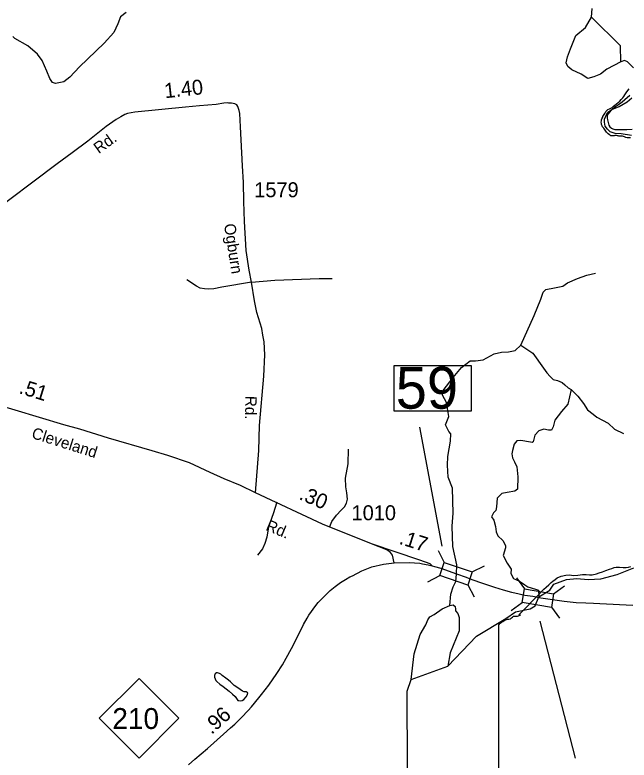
# Model space of a CAD drawing. Extents: x 2082433 to 2279600, y 546599 to 755198.
# Drawn here: x 2179656 to 2184792, y 642917 to 649151 of the extents above; entities that cross this region are included whole.
import ezdxf

# ---------------------------------------------------------------- set-up
doc = ezdxf.new("R2010")
doc.units = 0
for name, color, linetype in [('Exist Boundary Political City Limit New', 7, 'Continuous'), ('Exist Hydrographic Creek Single Shore', 7, 'Continuous'), ('Exist Hydrographic Lake Shore', 7, 'Continuous'), ('Exist Hydrographic Misc Water Feature', 7, 'Continuous'), ('Exist Road Non-System Type 51', 7, 'Continuous'), ('Exist Road Primary NC Attributed', 7, 'Continuous'), ('Exist Road Primary NC Ramp 1 Lane Attributed', 7, 'Continuous'), ('Exist Road Primary NC Service Mileage Hundredths English Label', 7, 'Continuous'), ('Exist Road Primary NC Shield CELL', 7, 'Continuous'), ('Exist Road Primary NC Shield Number Label', 7, 'Continuous'), ('Exist Road Primary NC Structure Standard Bridge CELL', 7, 'Continuous'), ('Exist Road Primary NC Structure Standard Bridge Number Label', 7, 'Continuous'), ('Exist Road Secondary Mileage Hundredths English Label', 7, 'Continuous'), ('Exist Road Secondary Type 51 Attributed', 7, 'Continuous'), ('Exist Road Secondary Type 51 Label', 7, 'Continuous'), ('Exist Road Secondary Type 51 Number Label', 7, 'Continuous'), ('Map Preparation Boundary City Limit Buffer Line', 7, 'Continuous')]:
    doc.layers.add(name, color=color, linetype=linetype)

msp = doc.modelspace()

# ---------------------------------------------------------------- linework, layer by layer
at = {"layer": 'Exist Boundary Political City Limit New'}
for points in [[(2184804.5, 648122.9), (2184790.5, 648121.5), (2184776.8, 648122.7), (2184765.8, 648126.2), (2184754.5, 648130.8), (2184744.8, 648134.3), (2184736.8, 648135.6), (2184727, 648136), (2184715.5, 648136.7), (2184707.5, 648137.5), (2184701, 648138.3), (2184694.5, 648139.5), (2184687, 648141), (2184679.5, 648142.2), (2184673.5, 648141.9), (2184667.2, 648139.9), (2184659, 648138.1), (2184649.5, 648138.3), (2184640.8, 648140.6), (2184633.8, 648143.9), (2184627.5, 648148.3), (2184618.5, 648156.2), (2184610, 648164.7), (2184604, 648171.5), (2184599, 648177.8), (2184592.8, 648186.1), (2184585.5, 648195.5), (2184579.5, 648202.4), (2184574.2, 648208.6), (2184570, 648215.5), (2184567, 648222.8), (2184564.2, 648229.9), (2184562, 648235.5), (2184560, 648243.1), (2184559.5, 648253.4), (2184560.5, 648264.3), (2184562.5, 648273.6), (2184565.2, 648282.1), (2184571.2, 648296.8), (2184573.5, 648301.9), (2184578.8, 648310.9), (2184588, 648325.9), (2184597, 648342.6), (2184602.8, 648349.9), (2184614.5, 648358.9), (2184627.5, 648365.6), (2184638.8, 648370.8), (2184649.8, 648377.6), (2184662, 648387.1), (2184674, 648396.8), (2184687, 648406.8), (2184700.2, 648417.2), (2184713.5, 648429.2), (2184726.8, 648443), (2184738.5, 648456.7), (2184746.8, 648467.6), (2184756.2, 648481.7), (2184768.8, 648500.2), (2184781.8, 648518.4), (2184793, 648532.7)], [(2183706, 642134.4), (2183701.8, 643068.3), (2183701.5, 644051.7), (2183704.2, 644052.5), (2183713.8, 644063), (2183724.5, 644071.4), (2183730.8, 644074.8), (2183737.2, 644077.9), (2183743.8, 644081.4), (2183751.8, 644086.6), (2183759.5, 644091.5), (2183766, 644094.2), (2183775.5, 644094.9), (2183787.5, 644095.8), (2183799.2, 644099.1), (2183809, 644106.1), (2183817.5, 644114.3), (2183825.8, 644120.2), (2183836, 644122.3), (2183847.8, 644122.4), (2183857.8, 644121.9), (2183868, 644123.6), (2183879.5, 644128.6), (2183884.2, 644131), (2183869, 644133.5), (2184046, 644311.9), (2184052.2, 644318.5), (2184060.2, 644326.6), (2184080, 644346.1), (2184099.5, 644363.9), (2184121.5, 644383.8), (2184141.2, 644401.8), (2184155, 644414.4), (2184173, 644429.4), (2184192, 644442.1), (2184224.8, 644455.1), (2184261.8, 644463.8), (2184293.2, 644466.6), (2184326, 644462.5), (2184363, 644464.1), (2184402.8, 644469.4), (2184432.2, 644469.1), (2184460.5, 644467.2), (2184482.5, 644467.4), (2184519.8, 644476.2), (2184540.5, 644482.6), (2184570, 644492.2), (2184599, 644502.1), (2184629.2, 644513.4), (2184648.5, 644520.9), (2184667.2, 644527.4), (2184684, 644530.6), (2184710.8, 644530.5), (2184741.5, 644529.2), (2184757, 644529.3), (2184768.8, 644529.4), (2184786.2, 644531.8), (2184806, 644536.2)]]:
    msp.add_lwpolyline(points, dxfattribs=at)
at = {"layer": 'Exist Hydrographic Creek Single Shore'}
for points in [[(2184477.6, 649133), (2184484.1, 649204.7)], [(2180585.7, 649171.1), (2180537.7, 649134.4), (2180517.7, 649077.1), (2180483.3, 649003.2), (2180403.5, 648913.4), (2180194.9, 648716.1), (2180116, 648631.3), (2180064.7, 648591.9), (2179994.6, 648575.9), (2179969.5, 648585.1), (2179947.6, 648617.9), (2179923.3, 648681.7), (2179883.8, 648769.8), (2179843.5, 648822.7), (2179765, 648891.6), (2179655.9, 648953.7), (2179638.3, 648971.3)], [(2184828.7, 648709.4), (2184779.6, 648759.5), (2184754, 648770.7), (2184722.1, 648758.1)], [(2184813.2, 648141), (2184724.6, 648157), (2184676.7, 648158.7), (2184634.8, 648172.9), (2184610.4, 648196.4), (2184591.9, 648221.6), (2184586.1, 648254.4), (2184586.9, 648278.7), (2184612.1, 648335), (2184646.9, 648360.1), (2184709.1, 648383.7), (2184776.2, 648423.1), (2184815.7, 648457.5)], [(2183291.8, 644210), (2183300.4, 644304.7), (2183320.5, 644367.8), (2183343.4, 644410.8), (2183349.9, 644472.1), (2183352, 644551.4), (2183317.6, 644703.5), (2183311.9, 644874.3), (2183320.5, 644983.3), (2183315, 645191.7), (2183279.7, 645284.1), (2183272.2, 645383.2), (2183277.2, 645457), (2183299.1, 645586.3), (2183300.7, 645646.8), (2183284.8, 645666.9), (2183257.9, 645722.3), (2183284.8, 645791.2), (2183266.3, 645908.7), (2183232.7, 645970.8), (2183237.8, 646009.5), (2183321.7, 646118.6), (2183390.6, 646202.5), (2183461.9, 646256.3), (2183507.3, 646256.3), (2183572.7, 646264.7), (2183665.1, 646316.7), (2183723.9, 646330.2), (2183784.3, 646333.5), (2183839.7, 646343.6), (2183886.7, 646388.9), (2183997.5, 646635.7), (2184053, 646773.4), (2184072.3, 646830.5), (2184095.8, 646854), (2184169.6, 646867.5), (2184238.5, 646880.9), (2184277.1, 646909.4), (2184359.4, 646946.4), (2184438.3, 646973.2), (2184512.2, 646991.7)], [(2183886.7, 646388.9), (2183985.9, 646320.6), (2184075.3, 646196.9), (2184102.8, 646155.7), (2184132, 646126.5), (2184156, 646102.4), (2184193.8, 646093.8), (2184231.6, 646074.9), (2184254, 646056), (2184283.2, 646032), (2184307.2, 646018.2)], [(2184307.2, 646018.2), (2184279.7, 645894.5), (2184228.2, 645834.4), (2184169.8, 645762.2), (2184156, 645705.5), (2184142.3, 645678), (2184118.2, 645676.3), (2184080.4, 645686.6), (2184037.5, 645672.9), (2184004.8, 645635.1), (2183991.1, 645578.4), (2183982.5, 645573.2), (2183967, 645576.7), (2183886.3, 645592.1), (2183853.6, 645587), (2183831.3, 645559.5), (2183815.8, 645507.9), (2183810.7, 645478.7), (2183815.8, 645446.1), (2183834.7, 645413.5), (2183853.6, 645370.5), (2183862.2, 645286.3), (2183858.8, 645184.9), (2183836.5, 645166), (2183771.2, 645155.7), (2183728.2, 645147.1), (2183688.7, 645109.3), (2183683.6, 645037.2), (2183676.7, 645004.5), (2183657.8, 644985.6), (2183642.3, 644953), (2183661.2, 644925.5), (2183675, 644872.2), (2183680.1, 644825.9), (2183693.9, 644793.2), (2183736.8, 644755.4), (2183759.1, 644712.5), (2183759.1, 644693.6), (2183738.5, 644630), (2183771.2, 644564.7), (2183805.5, 644513.2), (2183802.1, 644478.8), (2183824.4, 644437.6), (2183876, 644413.5), (2183918.9, 644384.3), (2183946.4, 644365.4), (2184008.3, 644346.5), (2184035.8, 644337.9), (2184037, 644281.7)], [(2184307.2, 646018.2), (2184363.9, 645961.5), (2184410.3, 645899.7), (2184443, 645848.1), (2184491.1, 645810.3), (2184523.7, 645786.3), (2184618.2, 645734.7), (2184669.7, 645686.6), (2184745.3, 645648.8)], [(2182977.4, 642693.6), (2182938.6, 642850), (2182935.5, 643493), (2182968.5, 643590.8), (2183275.5, 643702.6), (2183515.6, 643953.6), (2183762.1, 644100.9), (2183843.5, 644157.4), (2183963.5, 644183.5), (2184007.2, 644208.6), (2184037, 644281.7), (2184128.1, 644339.6), (2184162.5, 644388.3), (2184268.3, 644427.8), (2184356.4, 644436.2), (2184449.2, 644429.4), (2184555.8, 644433.6), (2184693.1, 644468.9), (2184831.6, 644526.8)], [(2182968.5, 643590.8), (2182993.6, 643805.3), (2183045.2, 643968.9), (2183093.4, 644049.3), (2183109.7, 644089.7), (2183126, 644114.6), (2183162.1, 644134.3), (2183230, 644183.3), (2183291.8, 644210)], [(2183291.8, 644210), (2183320.2, 644215.9), (2183338.2, 644202.2), (2183339.1, 644179), (2183340.8, 644165.2), (2183359.7, 644142.9), (2183370, 644110.3), (2183370, 644086.2), (2183372.1, 643997.6), (2183294.7, 643813.9), (2183275.5, 643702.6)]]:
    msp.add_lwpolyline(points, dxfattribs=at)
at = {"layer": 'Exist Hydrographic Lake Shore'}
for points in [[(2184302.7, 648868.1), (2184346, 648978), (2184427.4, 649044.4), (2184477.6, 649133)], [(2184722.1, 648758.1), (2184720.8, 648892), (2184477.6, 649133)], [(2184722.1, 648758.1), (2184606.2, 648698.5), (2184554.2, 648656.5), (2184496.2, 648632.2), (2184447.5, 648620.4), (2184392.1, 648654.8), (2184312.8, 648692.6), (2184280, 648720.3), (2184265.8, 648749.7), (2184278.4, 648800.9), (2184302.7, 648868.1)]]:
    msp.add_lwpolyline(points, dxfattribs=at)
at = {"layer": 'Exist Hydrographic Misc Water Feature'}
for points in [[(2184799, 648475.6), (2184757.6, 648441.3), (2184733.8, 648421.3), (2184711.6, 648403.2), (2184679.8, 648382.8), (2184654, 648362.8), (2184640.1, 648350.7), (2184628, 648336.8), (2184618.3, 648322.8), (2184610.1, 648306.6), (2184608.3, 648290.6), (2184610.3, 648272.5), (2184616.5, 648250.8), (2184622.6, 648228.8), (2184630.8, 648214.6), (2184644.8, 648202.8), (2184656.9, 648196.9), (2184672.9, 648192.9), (2184721.1, 648191.3), (2184772.7, 648193.6), (2184817, 648195.8)], [(2181458.1, 643572.8), (2181442.1, 643586.6), (2181420.1, 643602.5), (2181389.6, 643626.2), (2181377.7, 643636.1), (2181367.6, 643642.1), (2181349.6, 643646), (2181342, 643646), (2181331.8, 643637.8), (2181327.7, 643631.9), (2181325.8, 643627.7), (2181326, 643622), (2181326, 643611.8), (2181329.7, 643595.9), (2181335.9, 643584), (2181344.5, 643573.8), (2181368.5, 643552.3), (2181398.2, 643532.4), (2181446.4, 643494.7), (2181474.9, 643468.9), (2181497, 643448.9), (2181519, 643417.2), (2181527.2, 643415.2), (2181539.1, 643413), (2181555.1, 643415), (2181570.9, 643425.2), (2181588.5, 643447.3), (2181600.8, 643467.3), (2181604.5, 643479.3), (2181598.3, 643483.5), (2181588.5, 643487.5), (2181572.7, 643489.4), (2181558.8, 643495.2), (2181538.7, 643507.2), (2181504.2, 643533), (2181490.3, 643540.8), (2181458.1, 643572.8)]]:
    msp.add_lwpolyline(points, dxfattribs=at)
at = {"layer": 'Exist Road Non-System Type 51'}
for points in [[(2181634.7, 646914.3), (2181386.7, 646873.7), (2181319.1, 646860.2), (2181277, 646857.2), (2181241, 646858.7), (2181206.4, 646864.7), (2181174.8, 646882.7), (2181093.7, 646933.8)], [(2181634.7, 646914.3), (2181828.6, 646930.8), (2182200.5, 646945.8), (2182310.2, 646947.3)], [(2182290, 644870.4), (2182305, 644913.9), (2182344.1, 644965), (2182383.1, 645007.1), (2182413.2, 645037.2), (2182428.2, 645065.7), (2182437.2, 645100.3), (2182431.2, 645152.9), (2182423.7, 645204), (2182420.7, 645276.1), (2182442.5, 645394.9), (2182445.5, 645519.6)], [(2181845.9, 645076.3), (2181814.3, 644977.1), (2181776.7, 644868.9), (2181763.2, 644783.2), (2181746.7, 644729.1), (2181725.6, 644685.5), (2181683.6, 644631.4)]]:
    msp.add_lwpolyline(points, dxfattribs=at)
at = {"layer": 'Exist Road Primary NC Attributed'}
for points in [[(2181106.3, 642878.5), (2181160.2, 642925.5), (2181265.1, 643015.1), (2181401.2, 643133.9), (2181459.5, 643186.3), (2181494, 643218.1), (2181550, 643273.9), (2181606, 643331.9), (2181633.4, 643363.1), (2181694.7, 643436.8), (2181717.1, 643464.8), (2181778.4, 643544.4), (2181847.5, 643642.3), (2181894.4, 643715.5), (2181925.1, 643769.2), (2181969.6, 643850.2), (2182029.4, 643971.6), (2182070.3, 644052.9), (2182098.7, 644103.4), (2182115.1, 644128.9), (2182136.1, 644161.4), (2182164, 644199), (2182193.2, 644235.3), (2182212.4, 644256.3), (2182243.9, 644289.7), (2182280.7, 644325.2), (2182291.9, 644335.2), (2182333.8, 644370), (2182377.6, 644402.1), (2182419.5, 644428), (2182457.5, 644450.1), (2182478.2, 644459.6), (2182556.9, 644500.4), (2182639.5, 644532.9), (2182739.3, 644556.1), (2182827.7, 644566.3), (2182953.6, 644569.8), (2183041.7, 644564.7), (2183064.6, 644559.2), (2183112.2, 644551.7), (2183146.3, 644542.9)], [(2183146.3, 644542.9), (2183165.8, 644537.8), (2183217.4, 644522.5), (2183347.4, 644475.9)], [(2183347.4, 644475.9), (2183429.6, 644447.6), (2183455.3, 644437), (2183540.1, 644406.4), (2183592, 644389.3), (2183665.8, 644363.7), (2183739, 644341.5), (2183808.4, 644323.1), (2183837, 644316), (2183919.2, 644298), (2183985.8, 644287.4), (2184053.4, 644273.3)], [(2184053.4, 644273.3), (2184092.6, 644268.8), (2184249.9, 644245.6), (2184350, 644235.6), (2184431.1, 644231.5), (2184494.6, 644228.8), (2184546.7, 644225.9), (2184824.2, 644214.4)]]:
    msp.add_lwpolyline(points, dxfattribs=at)
at = {"layer": 'Exist Road Primary NC Ramp 1 Lane Attributed'}
msp.add_lwpolyline([(2182827.7, 644566.3), (2182812.5, 644631.7), (2182797.9, 644654.9), (2182766.9, 644675.5), (2182638.9, 644727.1)], dxfattribs=at)
at = {"layer": 'Exist Road Primary NC Shield CELL'}
msp.add_lwpolyline([(2180361.5, 643267.1), (2180694.5, 643600.1), (2181027.5, 643267.1), (2180694.5, 642934.1)], close=True, dxfattribs=at)
at = {"layer": 'Exist Road Primary NC Structure Standard Bridge CELL'}
for p, q in [((2183195.2, 644671.3), (2183245.8, 644570.1)), ((2183480.7, 644491.1), (2183582, 644541.7)), ((2183107.9, 644409.6), (2183209.1, 644460.2)), ((2183850.3, 644440.7), (2183916.4, 644348.9)), ((2183444.9, 644383.8), (2183495.5, 644282.5)), ((2184161, 644308.5), (2184252.9, 644374.6)), ((2183806, 644168.5), (2183897.8, 644234.6)), ((2184142.8, 644196.8), (2184209, 644105))]:
    msp.add_line(p, q, dxfattribs=at)
for points in [[(2183245.8, 644570.1), (2183480.9, 644491.6), (2183444.3, 644381.8), (2183209.1, 644460.2)], [(2183916.4, 644348.9), (2184161.1, 644309.1), (2184142.5, 644194.8), (2183897.8, 644234.6)]]:
    msp.add_lwpolyline(points, close=True, dxfattribs=at)
at = {"layer": 'Exist Road Primary NC Structure Standard Bridge Number Label'}
for p, q in [((2183228.3, 644705.6), (2183042.7, 645702.1)), ((2184046.1, 644080.2), (2184341.6, 642932.5))]:
    msp.add_line(p, q, dxfattribs=at)
msp.add_lwpolyline([(2182828.3, 646219.5), (2183472.5, 646219.5), (2183472.5, 645837.2), (2182828.3, 645837.2)], close=True, dxfattribs=at)
at = {"layer": 'Exist Road Secondary Type 51 Attributed'}
for points in [[(2181667.6, 645153.7), (2181695.2, 645507.2), (2181701.3, 645716.9), (2181736.2, 646128.3), (2181745.2, 646307.1), (2181739.2, 646416.8), (2181730.1, 646472.4), (2181719.6, 646526.5), (2181679, 646662), (2181658.4, 646760), (2181634.7, 646914.3), (2181615.2, 647015), (2181590.2, 647181.3), (2181576.4, 647422.1), (2181571.6, 647589.3), (2181566.8, 647750.1), (2181558.9, 647888.6), (2181543, 648213.5), (2181536.6, 648326.5), (2181531.4, 648352.7), (2181525.4, 648368.6), (2181520.7, 648385.4), (2181511.1, 648398.2), (2181493.6, 648406.1), (2181467.3, 648412.2), (2181443.3, 648414.1), (2181431.1, 648416.1), (2181403.3, 648411.9), (2181337.7, 648402.9), (2181199.2, 648390.2), (2181082.4, 648380.2)], [(2181082.4, 648380.2), (2180658.1, 648337.7), (2180597.6, 648326.5), (2180573.8, 648317), (2180540.4, 648299.4), (2180502.2, 648277.1), (2180418.6, 648216.4), (2180265.4, 648095.5), (2180134.5, 647996.9), (2180008.8, 647904.6), (2179406.9, 647452.7)], [(2181667.6, 645153.7), (2181543.7, 645214.9), (2181405.9, 645271.5), (2181288.1, 645322), (2181116.2, 645403.9), (2180935.1, 645464), (2180804.4, 645503.1), (2180439.4, 645611.4), (2180198.9, 645686.1), (2180063.6, 645723.1), (2179658.7, 645844.7), (2179525.4, 645883.6), (2179414.2, 645917.9), (2179129.9, 645994)], [(2183146.3, 644542.9), (2183129.3, 644557.9), (2183042.6, 644590.6), (2182638.9, 644727.1), (2182227.9, 644891.9), (2181667.6, 645153.7)]]:
    msp.add_lwpolyline(points, dxfattribs=at)
at = {"layer": 'Map Preparation Boundary City Limit Buffer Line'}
for points in [[(2184804.5, 648122.9), (2184790.5, 648121.5), (2184776.8, 648122.7), (2184765.8, 648126.2), (2184754.5, 648130.8), (2184744.8, 648134.3), (2184736.8, 648135.6), (2184727, 648136), (2184715.5, 648136.7), (2184707.5, 648137.5), (2184701, 648138.3), (2184694.5, 648139.5), (2184687, 648141), (2184679.5, 648142.2), (2184673.5, 648141.9), (2184667.2, 648139.9), (2184659, 648138.1), (2184649.5, 648138.3), (2184640.8, 648140.6), (2184633.8, 648143.9), (2184627.5, 648148.3), (2184618.5, 648156.2), (2184610, 648164.7), (2184604, 648171.5), (2184599, 648177.8), (2184592.8, 648186.1), (2184585.5, 648195.5), (2184579.5, 648202.4), (2184574.2, 648208.6), (2184570, 648215.5), (2184567, 648222.8), (2184564.2, 648229.9), (2184562, 648235.5), (2184560, 648243.1), (2184559.5, 648253.4), (2184560.5, 648264.3), (2184562.5, 648273.6), (2184565.2, 648282.1), (2184571.2, 648296.8), (2184573.5, 648301.9), (2184578.8, 648310.9), (2184588, 648325.9), (2184597, 648342.6), (2184602.8, 648349.9), (2184614.5, 648358.9), (2184627.5, 648365.6), (2184638.8, 648370.8), (2184649.8, 648377.6), (2184662, 648387.1), (2184674, 648396.8), (2184687, 648406.8), (2184700.2, 648417.2), (2184713.5, 648429.2), (2184726.8, 648443), (2184738.5, 648456.7), (2184746.8, 648467.6), (2184756.2, 648481.7), (2184768.8, 648500.2), (2184781.8, 648518.4), (2184793, 648532.7)], [(2183706, 642134.4), (2183701.8, 643068.3), (2183701.5, 644051.7), (2183704.2, 644052.5), (2183713.8, 644063), (2183724.5, 644071.4), (2183730.8, 644074.8), (2183737.2, 644077.9), (2183743.8, 644081.4), (2183751.8, 644086.6), (2183759.5, 644091.5), (2183766, 644094.2), (2183775.5, 644094.9), (2183787.5, 644095.8), (2183799.2, 644099.1), (2183809, 644106.1), (2183817.5, 644114.3), (2183825.8, 644120.2), (2183836, 644122.3), (2183847.8, 644122.4), (2183857.8, 644121.9), (2183868, 644123.6), (2183879.5, 644128.6), (2183884.2, 644131), (2183869, 644133.5), (2184046, 644311.9), (2184052.2, 644318.5), (2184060.2, 644326.6), (2184080, 644346.1), (2184099.5, 644363.9), (2184121.5, 644383.8), (2184141.2, 644401.8), (2184155, 644414.4), (2184173, 644429.4), (2184192, 644442.1), (2184224.8, 644455.1), (2184261.8, 644463.8), (2184293.2, 644466.6), (2184326, 644462.5), (2184363, 644464.1), (2184402.8, 644469.4), (2184432.2, 644469.1), (2184460.5, 644467.2), (2184482.5, 644467.4), (2184519.8, 644476.2), (2184540.5, 644482.6), (2184570, 644492.2), (2184599, 644502.1), (2184629.2, 644513.4), (2184648.5, 644520.9), (2184667.2, 644527.4), (2184684, 644530.6), (2184710.8, 644530.5), (2184741.5, 644529.2), (2184757, 644529.3), (2184768.8, 644529.4), (2184786.2, 644531.8), (2184806, 644536.2)]]:
    msp.add_lwpolyline(points, dxfattribs=at)

# ---------------------------------------------------------------- texts
at = {"layer": 'Exist Road Primary NC Service Mileage Hundredths English Label'}
msp.add_text('.96', height=125, rotation=41.94718, dxfattribs=at).set_placement((2181300.3, 643127.2))
at = {"layer": 'Exist Road Primary NC Shield Number Label'}
msp.add_text('210', height=175, dxfattribs=at).set_placement((2180470.6, 643177.4))
at = {"layer": 'Exist Road Primary NC Structure Standard Bridge Number Label'}
msp.add_text('59', height=350, dxfattribs=at).set_placement((2182840.9, 645857))
at = {"layer": 'Exist Road Secondary Mileage Hundredths English Label'}
for s, rotation, p in [('1.40', 6.29147, (2180911.7, 648453.4)), ('.51', 342.74374, (2179683.2, 645987.8)), ('.30', 336.71867, (2182024.3, 645102.1)), ('.17', 342.30137, (2182862, 644727.7))]:
    msp.add_text(s, height=125, rotation=rotation, dxfattribs=at).set_placement(p)
at = {"layer": 'Exist Road Secondary Type 51 Label'}
for s, rotation, p in [('Rd.', 35.67248, (2180356.9, 647985.7)), ('Ogburn', 278.7603, (2181404, 647398.1)), ('Rd.', 268.91291, (2181583.7, 645965.1)), ('Cleveland', 342.47519, (2179788.4, 645613.1)), ('Rd.', 337.31386, (2181746.7, 644843.5))]:
    msp.add_text(s, height=95, rotation=rotation, dxfattribs=at).set_placement(p)
at = {"layer": 'Exist Road Secondary Type 51 Number Label'}
for s, p in [('1579', (2181656.9, 647626)), ('1010', (2182470.9, 644923.9))]:
    msp.add_text(s, height=125, dxfattribs=at).set_placement(p)

doc.saveas('drawing.dxf')
